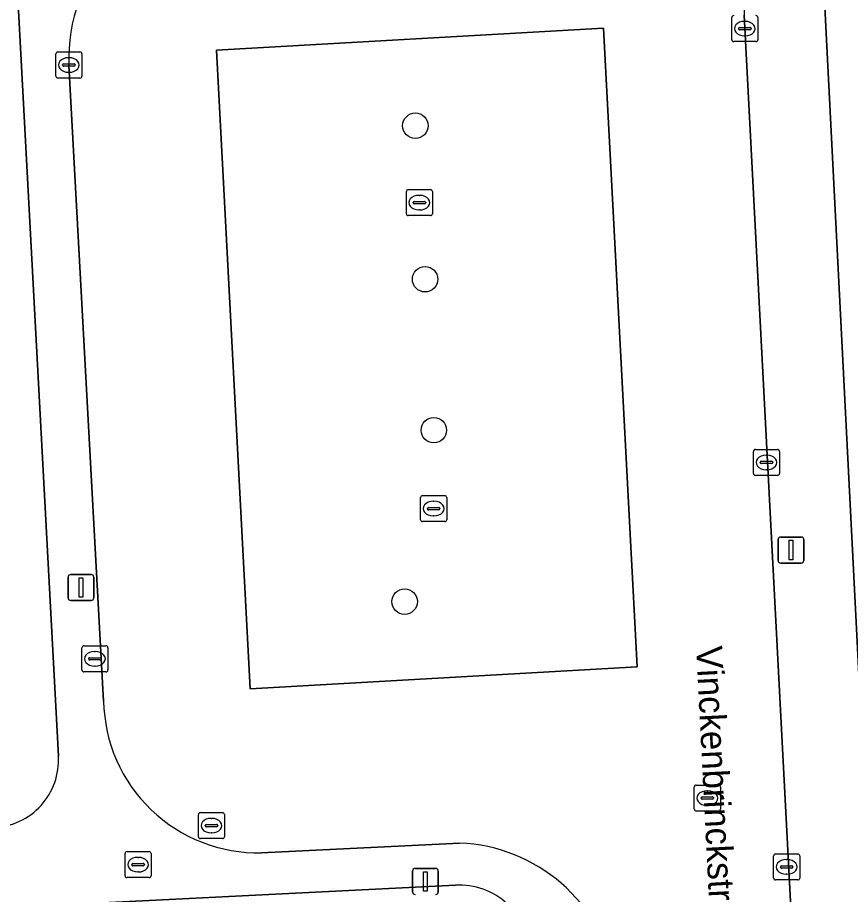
# Model space of a CAD drawing. Extents: x 160554 to 161248, y 385329 to 386506.
# Drawn here: x 160974.94 to 161006.94, y 385404.28 to 385437.98 of the extents above; entities that cross this region are included whole.
import ezdxf

# ---------------------------------------------------------------- set-up
doc = ezdxf.new("R2010")
doc.units = 0
for name, color, linetype in [('IMGEO_Boom', 7, 'Continuous'), ('IMGEO_Brandkraan', 7, 'Continuous'), ('IMGEO_Erf', 7, 'Continuous'), ('IMGEO_Kolk', 7, 'Continuous'), ('IMGEO_Lichtmast', 7, 'Continuous'), ('IMGEO_Openbare_ruimte_label', 7, 'Continuous'), ('IMGEO_Parkeervlak_open', 7, 'Continuous'), ('IMGEO_Rijbaan_lokaal_open', 7, 'Continuous'), ('IMGEO_Rioolput', 7, 'Continuous'), ('IMGEO_Voetpad_open', 7, 'Continuous')]:
    doc.layers.add(name, color=color, linetype=linetype)

msp = doc.modelspace()

# ---------------------------------------------------------------- linework, layer by layer
at = {"layer": 'IMGEO_Boom'}
for centre in [(160990.224, 385433.825), (160990.598, 385427.922), (160990.934, 385422.123), (160989.813, 385415.533)]:
    msp.add_circle(centre, 0.489, dxfattribs=at)
at = {"layer": 'IMGEO_Brandkraan'}
for p, q in [((160979.074, 385404.999), (160979.074, 385405.851)), ((160979.149, 385405.925), (160980.001, 385405.925)), ((160979.562, 385405.705), (160979.587, 385405.705)), ((160980.075, 385405.851), (160980.075, 385404.999)), ((160979.333, 385405.419), (160979.333, 385405.431)), ((160979.771, 385405.382), (160979.373, 385405.382)), ((160979.376, 385405.468), (160979.774, 385405.468)), ((160979.817, 385405.431), (160979.817, 385405.419)), ((160979.585, 385405.145), (160979.56, 385405.145)), ((160980.001, 385404.925), (160979.149, 385404.925))]:
    msp.add_line(p, q, dxfattribs=at)
for points in [[(160979.074, 385404.999), (160979.074, 385405.851)], [(160979.149, 385405.925), (160980.001, 385405.925)], [(160980.075, 385405.851), (160980.075, 385404.999)], [(160980.001, 385404.925), (160979.149, 385404.925)]]:
    msp.add_lwpolyline(points, dxfattribs=at)
for centre, radius, start, end in [((160979.151, 385405.849), 0.0765, 91.552, 178.448), ((160979.151, 385405.849), 0.0765, 91.552, 178.448), ((160979.999, 385405.849), 0.0765, 1.552, 88.448), ((160979.999, 385405.849), 0.0765, 1.552, 88.448), ((160979.373, 385405.428), 0.0403, 85.8775, 175.7526), ((160979.37, 385405.418), 0.0366, 178.938, 274.7102), ((160979.774, 385405.425), 0.043, 264.8664, 352.4533), ((160979.778, 385405.43), 0.0386, 1.7309, 96.639), ((160979.151, 385405.001), 0.0765, 181.552, 268.448), ((160979.151, 385405.001), 0.0765, 181.552, 268.448), ((160979.999, 385405.001), 0.0765, 271.552, 358.448), ((160979.999, 385405.001), 0.0765, 271.552, 358.448)]:
    msp.add_arc(centre, radius, start, end, dxfattribs=at)
for centre, major_axis, ratio, start_param, end_param in [((160979.561, 385405.425), (-0.387, 0.002), 0.722429, 4.712389, 7.853982), ((160979.586, 385405.425), (-0.39, 0.002), 0.717154, 1.570796, 4.712389)]:
    msp.add_ellipse(centre, major_axis=major_axis, ratio=ratio, start_param=start_param, end_param=end_param, dxfattribs=at)
at = {"layer": 'IMGEO_Erf'}
for points in [[(161025.637, 385441.169), (161027.412, 385441.268), (161027.321, 385443.983), (161024.826, 385443.839), (161024.551, 385448.618), (161024.297, 385453.026), (161026.791, 385453.17), (161026.647, 385456.024), (161024.18, 385455.871), (161023.88, 385460.716), (161026.347, 385460.869), (161025.861, 385470.222), (161004.397, 385469.086), (161007.323, 385411.475)], [(160976.517, 385409.594), (160974.944, 385438.982)], [(160991.765, 385404.634), (160934.942, 385401.788)]]:
    msp.add_lwpolyline(points, dxfattribs=at)
for centre, radius, start, end in [((160973.905, 385409.454), 2.615, 272.7519, 3.0624), ((160991.902, 385401.882), 2.755, 2.805, 92.8513)]:
    msp.add_arc(centre, radius, start, end, dxfattribs=at)
at = {"layer": 'IMGEO_Kolk'}
for p, q in [((161002.379, 385437.129), (161002.379, 385437.981)), ((161002.867, 385437.835), (161002.892, 385437.835)), ((161003.38, 385437.981), (161003.38, 385437.129)), ((161002.638, 385437.549), (161002.638, 385437.561)), ((161003.076, 385437.512), (161002.678, 385437.512)), ((161002.681, 385437.598), (161003.079, 385437.598)), ((161003.122, 385437.561), (161003.122, 385437.549)), ((161003.306, 385437.055), (161002.454, 385437.055)), ((161002.89, 385437.275), (161002.865, 385437.275)), ((160976.415, 385435.731), (160976.415, 385436.583)), ((160976.49, 385436.657), (160977.342, 385436.657)), ((160976.903, 385436.437), (160976.928, 385436.437)), ((160977.416, 385436.583), (160977.416, 385435.731)), ((160976.674, 385436.151), (160976.674, 385436.163)), ((160977.112, 385436.114), (160976.714, 385436.114)), ((160976.717, 385436.2), (160977.115, 385436.2)), ((160977.158, 385436.163), (160977.158, 385436.151)), ((160976.926, 385435.877), (160976.901, 385435.877)), ((160977.342, 385435.657), (160976.49, 385435.657)), ((160989.953, 385431.367), (160990.805, 385431.367)), ((160989.878, 385430.441), (160989.878, 385431.293)), ((160990.366, 385431.147), (160990.391, 385431.147)), ((160990.879, 385431.293), (160990.879, 385430.441)), ((160990.137, 385430.861), (160990.137, 385430.873)), ((160990.575, 385430.824), (160990.177, 385430.824)), ((160990.18, 385430.91), (160990.578, 385430.91)), ((160990.621, 385430.873), (160990.621, 385430.861)), ((160990.805, 385430.367), (160989.953, 385430.367)), ((160990.389, 385430.587), (160990.364, 385430.587)), ((161003.211, 385420.456), (161003.211, 385421.308)), ((161003.286, 385421.382), (161004.138, 385421.382)), ((161004.212, 385421.308), (161004.212, 385420.456)), ((161003.47, 385420.876), (161003.47, 385420.888)), ((161003.513, 385420.925), (161003.911, 385420.925)), ((161003.699, 385421.162), (161003.724, 385421.162)), ((161003.954, 385420.888), (161003.954, 385420.876)), ((161003.908, 385420.839), (161003.51, 385420.839)), ((161003.722, 385420.602), (161003.697, 385420.602)), ((161004.138, 385420.382), (161003.286, 385420.382)), ((160990.426, 385418.682), (160990.426, 385419.534)), ((160990.501, 385419.608), (160991.353, 385419.608)), ((160991.427, 385419.534), (160991.427, 385418.682)), ((160990.914, 385419.388), (160990.939, 385419.388)), ((160990.685, 385419.102), (160990.685, 385419.114)), ((160991.123, 385419.065), (160990.725, 385419.065)), ((160990.728, 385419.151), (160991.126, 385419.151)), ((160990.937, 385418.828), (160990.912, 385418.828)), ((160991.169, 385419.114), (160991.169, 385419.102)), ((160991.353, 385418.608), (160990.501, 385418.608)), ((160977.489, 385413.834), (160978.341, 385413.834)), ((160977.414, 385412.908), (160977.414, 385413.76)), ((160977.902, 385413.614), (160977.927, 385413.614)), ((160978.415, 385413.76), (160978.415, 385412.908)), ((160977.673, 385413.328), (160977.673, 385413.34)), ((160978.111, 385413.291), (160977.713, 385413.291)), ((160977.716, 385413.377), (160978.114, 385413.377)), ((160978.157, 385413.34), (160978.157, 385413.328)), ((160978.341, 385412.834), (160977.489, 385412.834)), ((160977.925, 385413.054), (160977.9, 385413.054)), ((161003.987, 385404.911), (161003.987, 385405.763)), ((161004.062, 385405.837), (161004.914, 385405.837)), ((161004.988, 385405.763), (161004.988, 385404.911)), ((161004.289, 385405.38), (161004.687, 385405.38)), ((161004.475, 385405.617), (161004.5, 385405.617)), ((161004.246, 385405.331), (161004.246, 385405.343)), ((161004.684, 385405.294), (161004.286, 385405.294)), ((161004.498, 385405.057), (161004.473, 385405.057)), ((161004.73, 385405.343), (161004.73, 385405.331)), ((161004.914, 385404.837), (161004.062, 385404.837))]:
    msp.add_line(p, q, dxfattribs=at)
for points in [[(161002.379, 385437.129), (161002.379, 385437.981)], [(161003.38, 385437.981), (161003.38, 385437.129)], [(161003.306, 385437.055), (161002.454, 385437.055)], [(160976.415, 385435.731), (160976.415, 385436.583)], [(160976.49, 385436.657), (160977.342, 385436.657)], [(160977.416, 385436.583), (160977.416, 385435.731)], [(160977.342, 385435.657), (160976.49, 385435.657)], [(160989.953, 385431.367), (160990.805, 385431.367)], [(160989.878, 385430.441), (160989.878, 385431.293)], [(160990.879, 385431.293), (160990.879, 385430.441)], [(160990.805, 385430.367), (160989.953, 385430.367)], [(161003.211, 385420.456), (161003.211, 385421.308)], [(161003.286, 385421.382), (161004.138, 385421.382)], [(161004.212, 385421.308), (161004.212, 385420.456)], [(161004.138, 385420.382), (161003.286, 385420.382)], [(160990.426, 385418.682), (160990.426, 385419.534)], [(160990.501, 385419.608), (160991.353, 385419.608)], [(160991.427, 385419.534), (160991.427, 385418.682)], [(160991.353, 385418.608), (160990.501, 385418.608)], [(160977.489, 385413.834), (160978.341, 385413.834)], [(160977.414, 385412.908), (160977.414, 385413.76)], [(160978.415, 385413.76), (160978.415, 385412.908)], [(160978.341, 385412.834), (160977.489, 385412.834)], [(161003.987, 385404.911), (161003.987, 385405.763)], [(161004.062, 385405.837), (161004.914, 385405.837)], [(161004.988, 385405.763), (161004.988, 385404.911)], [(161004.914, 385404.837), (161004.062, 385404.837)]]:
    msp.add_lwpolyline(points, dxfattribs=at)
for centre, radius, start, end in [((161002.456, 385437.979), 0.0765, 91.552, 178.448), ((161002.456, 385437.979), 0.0765, 91.552, 178.448), ((161003.304, 385437.979), 0.0765, 1.552, 88.448), ((161003.304, 385437.979), 0.0765, 1.552, 88.448), ((161002.678, 385437.558), 0.0403, 85.8775, 175.7526), ((161002.675, 385437.548), 0.0366, 178.938, 274.7102), ((161003.079, 385437.555), 0.043, 264.8664, 352.4533), ((161003.083, 385437.56), 0.0386, 1.7309, 96.639), ((161002.456, 385437.131), 0.0765, 181.552, 268.448), ((161002.456, 385437.131), 0.0765, 181.552, 268.448), ((161003.304, 385437.131), 0.0765, 271.552, 358.448), ((161003.304, 385437.131), 0.0765, 271.552, 358.448), ((160976.492, 385436.581), 0.0765, 91.552, 178.448), ((160976.492, 385436.581), 0.0765, 91.552, 178.448), ((160977.34, 385436.581), 0.0765, 1.552, 88.448), ((160977.34, 385436.581), 0.0765, 1.552, 88.448), ((160976.714, 385436.16), 0.0403, 85.8775, 175.7526), ((160976.711, 385436.15), 0.0366, 178.938, 274.7102), ((160977.115, 385436.157), 0.043, 264.8664, 352.4533), ((160977.119, 385436.162), 0.0386, 1.7309, 96.639), ((160976.492, 385435.733), 0.0765, 181.552, 268.448), ((160976.492, 385435.733), 0.0765, 181.552, 268.448), ((160977.34, 385435.733), 0.0765, 271.552, 358.448), ((160977.34, 385435.733), 0.0765, 271.552, 358.448), ((160989.955, 385431.291), 0.0765, 91.552, 178.448), ((160989.955, 385431.291), 0.0765, 91.552, 178.448), ((160990.803, 385431.291), 0.0765, 1.552, 88.448), ((160990.803, 385431.291), 0.0765, 1.552, 88.448), ((160990.177, 385430.87), 0.0403, 85.8775, 175.7526), ((160990.174, 385430.86), 0.0366, 178.938, 274.7102), ((160990.578, 385430.867), 0.043, 264.8664, 352.4533), ((160990.582, 385430.872), 0.0386, 1.7309, 96.639), ((160989.955, 385430.443), 0.0765, 181.552, 268.448), ((160989.955, 385430.443), 0.0765, 181.552, 268.448), ((160990.803, 385430.443), 0.0765, 271.552, 358.448), ((160990.803, 385430.443), 0.0765, 271.552, 358.448), ((161003.288, 385421.306), 0.0765, 91.552, 178.448), ((161003.288, 385421.306), 0.0765, 91.552, 178.448), ((161004.136, 385421.306), 0.0765, 1.552, 88.448), ((161004.136, 385421.306), 0.0765, 1.552, 88.448), ((161003.51, 385420.885), 0.0403, 85.8775, 175.7526), ((161003.507, 385420.875), 0.0366, 178.938, 274.7102), ((161003.911, 385420.882), 0.043, 264.8664, 352.4533), ((161003.915, 385420.887), 0.0386, 1.7309, 96.639), ((161003.288, 385420.458), 0.0765, 181.552, 268.448), ((161003.288, 385420.458), 0.0765, 181.552, 268.448), ((161004.136, 385420.458), 0.0765, 271.552, 358.448), ((161004.136, 385420.458), 0.0765, 271.552, 358.448), ((160990.503, 385419.532), 0.0765, 91.552, 178.448), ((160990.503, 385419.532), 0.0765, 91.552, 178.448), ((160991.351, 385419.532), 0.0765, 1.552, 88.448), ((160991.351, 385419.532), 0.0765, 1.552, 88.448), ((160990.725, 385419.111), 0.0403, 85.8775, 175.7526), ((160990.722, 385419.101), 0.0366, 178.938, 274.7102), ((160991.126, 385419.108), 0.043, 264.8664, 352.4533), ((160991.13, 385419.113), 0.0386, 1.7309, 96.639), ((160990.503, 385418.684), 0.0765, 181.552, 268.448), ((160990.503, 385418.684), 0.0765, 181.552, 268.448), ((160991.351, 385418.684), 0.0765, 271.552, 358.448), ((160991.351, 385418.684), 0.0765, 271.552, 358.448), ((160977.491, 385413.758), 0.0765, 91.552, 178.448), ((160977.491, 385413.758), 0.0765, 91.552, 178.448), ((160978.339, 385413.758), 0.0765, 1.552, 88.448), ((160978.339, 385413.758), 0.0765, 1.552, 88.448), ((160977.713, 385413.337), 0.0403, 85.8775, 175.7526), ((160977.71, 385413.327), 0.0366, 178.938, 274.7102), ((160978.114, 385413.334), 0.043, 264.8664, 352.4533), ((160978.118, 385413.339), 0.0386, 1.7309, 96.639), ((160977.491, 385412.91), 0.0765, 181.552, 268.448), ((160977.491, 385412.91), 0.0765, 181.552, 268.448), ((160978.339, 385412.91), 0.0765, 271.552, 358.448), ((160978.339, 385412.91), 0.0765, 271.552, 358.448), ((161004.064, 385405.761), 0.0765, 91.552, 178.448), ((161004.064, 385405.761), 0.0765, 91.552, 178.448), ((161004.912, 385405.761), 0.0765, 1.552, 88.448), ((161004.912, 385405.761), 0.0765, 1.552, 88.448), ((161004.286, 385405.34), 0.0403, 85.8775, 175.7526), ((161004.691, 385405.342), 0.0386, 1.7309, 96.639), ((161004.283, 385405.33), 0.0366, 178.938, 274.7102), ((161004.687, 385405.337), 0.043, 264.8664, 352.4533), ((161004.064, 385404.913), 0.0765, 181.552, 268.448), ((161004.064, 385404.913), 0.0765, 181.552, 268.448), ((161004.912, 385404.913), 0.0765, 271.552, 358.448), ((161004.912, 385404.913), 0.0765, 271.552, 358.448)]:
    msp.add_arc(centre, radius, start, end, dxfattribs=at)
for centre, major_axis, ratio, start_param, end_param in [((161002.866, 385437.555), (-0.387, 0.002), 0.722429, 4.712389, 7.853982), ((161002.891, 385437.555), (-0.39, 0.002), 0.717154, 1.570796, 4.712389), ((160976.902, 385436.157), (-0.387, 0.002), 0.722429, 4.712389, 7.853982), ((160976.927, 385436.157), (-0.39, 0.002), 0.717154, 1.570796, 4.712389), ((160990.365, 385430.867), (-0.387, 0.002), 0.722429, 4.712389, 7.853982), ((160990.39, 385430.867), (-0.39, 0.002), 0.717154, 1.570796, 4.712389), ((161003.698, 385420.882), (-0.387, 0.002), 0.722429, 4.712389, 7.853982), ((161003.723, 385420.882), (-0.39, 0.002), 0.717154, 1.570796, 4.712389), ((160990.913, 385419.108), (-0.387, 0.002), 0.722429, 4.712389, 7.853982), ((160990.938, 385419.108), (-0.39, 0.002), 0.717154, 1.570796, 4.712389), ((160977.901, 385413.334), (-0.387, 0.002), 0.722429, 4.712389, 7.853982), ((160977.926, 385413.334), (-0.39, 0.002), 0.717154, 1.570796, 4.712389), ((161004.474, 385405.337), (-0.387, 0.002), 0.722429, 4.712389, 7.853982), ((161004.499, 385405.337), (-0.39, 0.002), 0.717154, 1.570796, 4.712389)]:
    msp.add_ellipse(centre, major_axis=major_axis, ratio=ratio, start_param=start_param, end_param=end_param, dxfattribs=at)
at = {"layer": 'IMGEO_Lichtmast'}
for p, q in [((161004.157, 385417.115), (161004.157, 385417.915)), ((161004.157, 385417.915), (161004.157, 385417.115)), ((161004.257, 385418.015), (161005.047, 385418.015)), ((161005.047, 385418.015), (161004.257, 385418.015)), ((161005.147, 385417.915), (161005.147, 385417.115)), ((161005.147, 385417.115), (161005.147, 385417.915)), ((161005.047, 385417.015), (161004.257, 385417.015)), ((161004.257, 385417.015), (161005.047, 385417.015)), ((160976.885, 385415.675), (160976.885, 385416.475)), ((160976.885, 385416.475), (160976.885, 385415.675)), ((160976.985, 385416.575), (160977.775, 385416.575)), ((160977.775, 385416.575), (160976.985, 385416.575)), ((160977.875, 385416.475), (160977.875, 385415.675)), ((160977.875, 385415.675), (160977.875, 385416.475)), ((160977.775, 385415.575), (160976.985, 385415.575)), ((160976.985, 385415.575), (160977.775, 385415.575)), ((160990.114, 385404.378), (160990.114, 385405.178)), ((160990.114, 385405.178), (160990.114, 385404.378)), ((160990.214, 385405.278), (160991.004, 385405.278)), ((160991.004, 385405.278), (160990.214, 385405.278)), ((160991.104, 385405.178), (160991.104, 385404.378)), ((160991.104, 385404.378), (160991.104, 385405.178))]:
    msp.add_line(p, q, dxfattribs=at)
for points in [[(161004.577, 385417.89), (161004.727, 385417.89), (161004.727, 385417.14), (161004.577, 385417.14), (161004.577, 385417.89)], [(160977.305, 385416.45), (160977.455, 385416.45), (160977.455, 385415.7), (160977.305, 385415.7), (160977.305, 385416.45)], [(160990.534, 385405.153), (160990.684, 385405.153), (160990.684, 385404.403), (160990.534, 385404.403), (160990.534, 385405.153)]]:
    msp.add_lwpolyline(points, dxfattribs=at)
for centre, start, end in [((161004.257, 385417.915), 90, 180), ((161004.257, 385417.915), 90, 180), ((161005.047, 385417.915), 0, 90), ((161005.047, 385417.915), 360, 90), ((161004.257, 385417.115), 180, 270), ((161004.257, 385417.115), 180, 270), ((161005.047, 385417.115), 270, 0), ((161005.047, 385417.115), 270, 0), ((160976.985, 385416.475), 90, 180), ((160976.985, 385416.475), 90, 180), ((160977.775, 385416.475), 0, 90), ((160977.775, 385416.475), 360, 90), ((160976.985, 385415.675), 180, 270), ((160976.985, 385415.675), 180, 270), ((160977.775, 385415.675), 270, 0), ((160977.775, 385415.675), 270, 0), ((160990.214, 385405.178), 90, 180), ((160990.214, 385405.178), 90, 180), ((160991.004, 385405.178), 0, 90), ((160991.004, 385405.178), 360, 90), ((160990.214, 385404.378), 180, 270), ((160990.214, 385404.378), 180, 270), ((160991.004, 385404.378), 270, 0), ((160991.004, 385404.378), 270, 0)]:
    msp.add_arc(centre, 0.1, start, end, dxfattribs=at)
at = {"layer": 'IMGEO_Parkeervlak_open'}
msp.add_lwpolyline([(160983.885, 385412.177), (160998.748, 385413.024), (160997.454, 385437.57), (160982.582, 385436.724)], close=True, dxfattribs=at)
at = {"layer": 'IMGEO_Rijbaan_lokaal_open'}
for points in [[(161006.24, 385373.234), (161006.048, 385376.919), (161005.973, 385378.35), (161005.785, 385381.954), (161002.852, 385438.071)], [(160976.917, 385436.154), (160978.251, 385411.71)], [(160984.32, 385405.881), (160991.924, 385406.256)]]:
    msp.add_lwpolyline(points, dxfattribs=at)
msp.add_lwpolyline([(160983.885, 385412.177), (160982.582, 385436.724), (160997.454, 385437.57), (160998.748, 385413.024)], close=True, dxfattribs=at)
for centre, radius, start, end in [((160983.208, 385436.429), 6.297, 92.7239, 182.5015), ((160984.185, 385411.814), 5.935, 181.0068, 271.3044), ((160991.66, 385399.886), 6.375, 10.6478, 87.6297)]:
    msp.add_arc(centre, radius, start, end, dxfattribs=at)
at = {"layer": 'IMGEO_Rioolput'}
for p, q in [((161000.94, 385407.557), (161000.94, 385408.409)), ((161001.015, 385408.483), (161001.867, 385408.483)), ((161001.941, 385408.409), (161001.941, 385407.557)), ((161001.428, 385408.263), (161001.453, 385408.263)), ((161001.199, 385407.977), (161001.199, 385407.989)), ((161001.637, 385407.94), (161001.239, 385407.94)), ((161001.242, 385408.026), (161001.64, 385408.026)), ((161001.683, 385407.989), (161001.683, 385407.977)), ((160981.966, 385407.424), (160982.818, 385407.424)), ((161001.867, 385407.483), (161001.015, 385407.483)), ((161001.451, 385407.703), (161001.426, 385407.703)), ((160981.891, 385406.498), (160981.891, 385407.35)), ((160982.379, 385407.204), (160982.404, 385407.204)), ((160982.892, 385407.35), (160982.892, 385406.498)), ((160982.15, 385406.918), (160982.15, 385406.93)), ((160982.588, 385406.881), (160982.19, 385406.881)), ((160982.193, 385406.967), (160982.591, 385406.967)), ((160982.634, 385406.93), (160982.634, 385406.918)), ((160982.818, 385406.424), (160981.966, 385406.424)), ((160982.402, 385406.644), (160982.377, 385406.644))]:
    msp.add_line(p, q, dxfattribs=at)
for points in [[(161000.94, 385407.557), (161000.94, 385408.409)], [(161001.015, 385408.483), (161001.867, 385408.483)], [(161001.941, 385408.409), (161001.941, 385407.557)], [(160981.966, 385407.424), (160982.818, 385407.424)], [(161001.867, 385407.483), (161001.015, 385407.483)], [(160981.891, 385406.498), (160981.891, 385407.35)], [(160982.892, 385407.35), (160982.892, 385406.498)], [(160982.818, 385406.424), (160981.966, 385406.424)]]:
    msp.add_lwpolyline(points, dxfattribs=at)
for centre, radius, start, end in [((161001.017, 385408.407), 0.0765, 91.552, 178.448), ((161001.017, 385408.407), 0.0765, 91.552, 178.448), ((161001.865, 385408.407), 0.0765, 1.552, 88.448), ((161001.865, 385408.407), 0.0765, 1.552, 88.448), ((161001.239, 385407.986), 0.0403, 85.8775, 175.7526), ((161001.236, 385407.976), 0.0366, 178.938, 274.7102), ((161001.64, 385407.983), 0.043, 264.8664, 352.4533), ((161001.644, 385407.988), 0.0386, 1.7309, 96.639), ((160981.968, 385407.348), 0.0765, 91.552, 178.448), ((160981.968, 385407.348), 0.0765, 91.552, 178.448), ((160982.816, 385407.348), 0.0765, 1.552, 88.448), ((160982.816, 385407.348), 0.0765, 1.552, 88.448), ((161001.017, 385407.559), 0.0765, 181.552, 268.448), ((161001.017, 385407.559), 0.0765, 181.552, 268.448), ((161001.865, 385407.559), 0.0765, 271.552, 358.448), ((161001.865, 385407.559), 0.0765, 271.552, 358.448), ((160982.19, 385406.927), 0.0403, 85.8775, 175.7526), ((160982.187, 385406.917), 0.0366, 178.938, 274.7102), ((160982.591, 385406.924), 0.043, 264.8664, 352.4533), ((160982.595, 385406.929), 0.0386, 1.7309, 96.639), ((160981.968, 385406.5), 0.0765, 181.552, 268.448), ((160981.968, 385406.5), 0.0765, 181.552, 268.448), ((160982.816, 385406.5), 0.0765, 271.552, 358.448), ((160982.816, 385406.5), 0.0765, 271.552, 358.448)]:
    msp.add_arc(centre, radius, start, end, dxfattribs=at)
for centre, major_axis, ratio, start_param, end_param in [((161001.427, 385407.983), (-0.387, 0.002), 0.722429, 4.712389, 7.853982), ((161001.452, 385407.983), (-0.39, 0.002), 0.717154, 1.570796, 4.712389), ((160982.378, 385406.924), (-0.387, 0.002), 0.722429, 4.712389, 7.853982), ((160982.403, 385406.924), (-0.39, 0.002), 0.717154, 1.570796, 4.712389)]:
    msp.add_ellipse(centre, major_axis=major_axis, ratio=ratio, start_param=start_param, end_param=end_param, dxfattribs=at)
at = {"layer": 'IMGEO_Voetpad_open'}
for points in [[(161007.323, 385411.475), (161004.397, 385469.086), (161001.337, 385468.992), (161002.288, 385449.875), (161002.305, 385449.787), (161002.857, 385438.163), (161002.852, 385438.071), (161005.785, 385381.954), (161006.238, 385381.976), (161006.431, 385378.372), (161005.973, 385378.35), (161006.048, 385376.919), (161006.508, 385376.941), (161006.705, 385373.256), (161006.24, 385373.234), (161007.555, 385348.077), (161013.338, 385348.434), (161013.343, 385348.435)], [(160974.944, 385438.982), (160976.517, 385409.594)], [(160978.251, 385411.71), (160976.917, 385436.154)], [(160991.924, 385406.256), (160984.32, 385405.881)], [(160934.942, 385401.788), (160991.765, 385404.634)]]:
    msp.add_lwpolyline(points, dxfattribs=at)
for centre, radius, start, end in [((160983.208, 385436.429), 6.297, 92.7239, 182.5015), ((160984.185, 385411.814), 5.935, 181.0068, 271.3044), ((160973.905, 385409.454), 2.615, 272.7519, 3.0624), ((160991.66, 385399.886), 6.375, 10.6478, 87.6297), ((160991.902, 385401.882), 2.755, 2.805, 92.8513)]:
    msp.add_arc(centre, radius, start, end, dxfattribs=at)

# ---------------------------------------------------------------- texts
at = {"layer": 'IMGEO_Openbare_ruimte_label'}
msp.add_text('Vinckenbrinckstraat', height=1, rotation=272.9225, dxfattribs=at).set_placement((161001.007, 385413.808))

doc.saveas('drawing.dxf')
